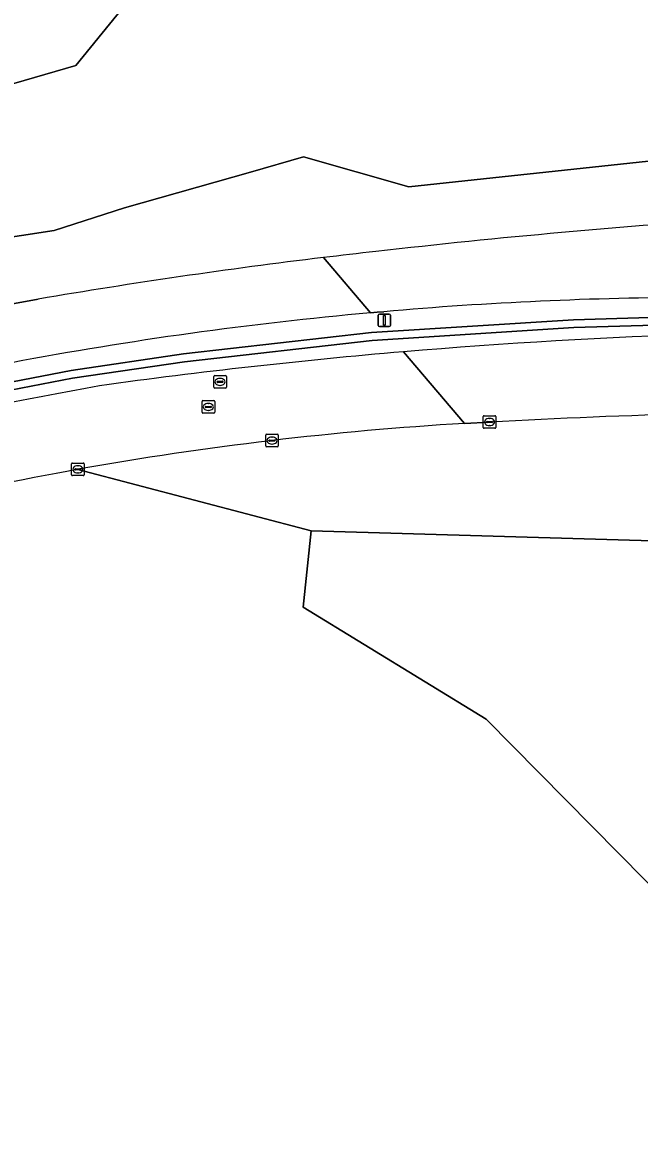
# Model space of a CAD drawing. Extents: x 154324 to 155744, y 382937 to 384188.
# Drawn here: x 155393.8 to 155442.7, y 383978.8 to 384068 of the extents above; entities that cross this region are included whole.
import ezdxf

# ---------------------------------------------------------------- set-up
doc = ezdxf.new("R2010")
doc.units = 0
for name, color, linetype in [('IMGEO_Grasland_agrarisch', 7, 'Continuous'), ('IMGEO_Greppel_droge_sloot', 7, 'Continuous'), ('IMGEO_Groenvoorziening', 7, 'Continuous'), ('IMGEO_Kolk', 7, 'Continuous'), ('IMGEO_Lichtmast', 7, 'Continuous'), ('IMGEO_Naaldbos', 7, 'Continuous'), ('IMGEO_Rijbaan_lokaal_gesloten', 7, 'Continuous'), ('IMGEO_Rijbaan_regionaal_gesloten', 7, 'Continuous'), ('IMGEO_Rioolput', 7, 'Continuous')]:
    doc.layers.add(name, color=color, linetype=linetype)

msp = doc.modelspace()

# ---------------------------------------------------------------- linework, layer by layer
at = {"layer": 'IMGEO_Grasland_agrarisch'}
msp.add_lwpolyline([(155566.921, 383863.476), (155517.995, 383921.984), (155503.768, 383940.567), (155492.153, 384025.642), (155476.183, 384025.932), (155485.42, 383958.212), (155443.145, 383999.961), (155430.535, 384012.739), (155416.04, 384021.619), (155416.66, 384027.674), (155398.178, 384032.561)], dxfattribs=at)
msp.add_arc((155490.608, 383537.631), 503.487, 100.57835, 103.78824, dxfattribs=at)
at = {"layer": 'IMGEO_Greppel_droge_sloot'}
for points in [[(155501.771, 384044.263), (155489.769, 384044.901), (155485.922, 384045.07), (155476.643, 384044.959), (155466.962, 384044.932), (155452.974, 384044.904), (155437.472, 384044.432), (155421.458, 384043.404), (155406.552, 384041.711), (155397.634, 384040.405), (155382.032, 384037.399)], [(155382.164, 384036.781), (155397.74, 384039.783), (155406.634, 384041.084), (155421.513, 384042.775), (155437.502, 384043.801), (155452.985, 384044.273), (155466.963, 384044.301), (155476.647, 384044.328), (155485.912, 384044.439), (155489.739, 384044.271), (155501.727, 384043.633)]]:
    msp.add_lwpolyline(points, dxfattribs=at)
at = {"layer": 'IMGEO_Groenvoorziening'}
for points in [[(155371.765, 384056.975), (155398.02, 384064.607), (155401.277, 384068.585), (155402.507, 384070.088), (155407.44, 384074.659), (155432.636, 384086.169), (155503.572, 384115.939)], [(155501.172, 384057.373), (155476.504, 384058.981), (155468.378, 384057.976), (155443.405, 384057.004), (155424.426, 384054.98)], [(155424.426, 384054.98), (155416.075, 384057.347), (155411.855, 384056.144), (155401.881, 384053.301), (155396.29, 384051.503), (155382.984, 384049.458), (155377.23, 384046.179), (155366.46, 384045.112), (155358.421, 384046.173), (155358.47, 384048.53), (155354.702, 384049.759)], [(155374.785, 384042.366), (155395.038, 384046.062)], [(155382.032, 384037.399), (155397.634, 384040.405), (155406.552, 384041.711), (155421.458, 384043.404), (155437.472, 384044.432), (155452.974, 384044.904), (155466.962, 384044.932), (155476.643, 384044.959), (155485.922, 384045.07), (155489.769, 384044.901), (155501.771, 384044.263)], [(155501.727, 384043.633), (155489.739, 384044.271), (155485.912, 384044.439), (155476.647, 384044.328), (155466.963, 384044.301), (155452.985, 384044.273), (155437.502, 384043.801), (155421.513, 384042.775), (155406.634, 384041.084), (155397.74, 384039.783), (155382.164, 384036.781)], [(155422.424, 384045.068), (155421.893, 384045.022), (155421.363, 384044.975)], [(155430.818, 384036.315), (155428.835, 384036.203)], [(155398.178, 384032.561), (155416.66, 384027.674), (155476.183, 384025.932), (155492.153, 384025.642), (155557.484, 384022.738), (155604.812, 384008.801), (155618.605, 384003.139), (155634.865, 383993.847), (155653.168, 383982.04)]]:
    msp.add_lwpolyline(points, dxfattribs=at)
for centre, radius, start, end in [((155492.295, 383431.987), 621.863, 93.780773, 96.50892), ((155469.975, 383615.556), 436.949, 96.32964, 96.87917), ((155472.623, 383593.33), 459.332, 96.87502, 99.72434), ((155448.364, 383749.449), 296.755, 90.20603, 95.01477), ((155447.971, 383749.733), 296.439, 95.14966, 100.70134), ((155463.138, 383582.403), 461.144, 88.8458, 94.87114), ((155463.028, 383583.34), 460.202, 94.86734, 97.88459), ((155489.749, 383546.213), 501.099, 100.32948, 108.70801), ((155468.44, 383318.306), 718.994, 90.381766, 92.999398), ((155444.7, 383771.811), 264.868, 93.43384, 100.11594)]:
    msp.add_arc(centre, radius, start, end, dxfattribs=at)
at = {"layer": 'IMGEO_Kolk'}
for p, q in [((155430.317, 384035.889), (155430.317, 384036.741)), ((155430.392, 384036.815), (155431.244, 384036.815)), ((155430.805, 384036.595), (155430.83, 384036.595)), ((155431.318, 384036.741), (155431.318, 384035.889)), ((155431.244, 384035.815), (155430.392, 384035.815)), ((155430.576, 384036.309), (155430.576, 384036.321)), ((155431.014, 384036.272), (155430.616, 384036.272)), ((155430.619, 384036.358), (155431.017, 384036.358)), ((155430.828, 384036.035), (155430.803, 384036.035)), ((155431.06, 384036.321), (155431.06, 384036.309)), ((155413.067, 384034.417), (155413.067, 384035.269)), ((155413.142, 384035.343), (155413.994, 384035.343)), ((155413.326, 384034.837), (155413.326, 384034.849)), ((155413.764, 384034.8), (155413.366, 384034.8)), ((155413.369, 384034.886), (155413.767, 384034.886)), ((155413.555, 384035.123), (155413.58, 384035.123)), ((155413.81, 384034.849), (155413.81, 384034.837)), ((155414.068, 384035.269), (155414.068, 384034.417)), ((155413.994, 384034.343), (155413.142, 384034.343)), ((155413.578, 384034.563), (155413.553, 384034.563)), ((155397.677, 384032.135), (155397.677, 384032.987)), ((155397.752, 384033.061), (155398.604, 384033.061)), ((155398.165, 384032.841), (155398.19, 384032.841)), ((155398.678, 384032.987), (155398.678, 384032.135)), ((155398.604, 384032.061), (155397.752, 384032.061)), ((155397.936, 384032.555), (155397.936, 384032.567)), ((155398.374, 384032.518), (155397.976, 384032.518)), ((155397.979, 384032.604), (155398.377, 384032.604)), ((155398.188, 384032.281), (155398.163, 384032.281)), ((155398.42, 384032.567), (155398.42, 384032.555))]:
    msp.add_line(p, q, dxfattribs=at)
for points in [[(155430.317, 384035.889), (155430.317, 384036.741)], [(155430.392, 384036.815), (155431.244, 384036.815)], [(155431.318, 384036.741), (155431.318, 384035.889)], [(155431.244, 384035.815), (155430.392, 384035.815)], [(155413.067, 384034.417), (155413.067, 384035.269)], [(155413.142, 384035.343), (155413.994, 384035.343)], [(155414.068, 384035.269), (155414.068, 384034.417)], [(155413.994, 384034.343), (155413.142, 384034.343)], [(155397.677, 384032.135), (155397.677, 384032.987)], [(155397.752, 384033.061), (155398.604, 384033.061)], [(155398.678, 384032.987), (155398.678, 384032.135)], [(155398.604, 384032.061), (155397.752, 384032.061)]]:
    msp.add_lwpolyline(points, dxfattribs=at)
for centre, radius, start, end in [((155430.394, 384036.739), 0.0765, 91.55205, 178.44795), ((155430.394, 384036.739), 0.0765, 91.55205, 178.44795), ((155431.242, 384036.739), 0.0765, 1.55205, 88.44795), ((155431.242, 384036.739), 0.0765, 1.55205, 88.44795), ((155430.394, 384035.891), 0.0765, 181.55205, 268.44795), ((155430.394, 384035.891), 0.0765, 181.55205, 268.44795), ((155430.616, 384036.318), 0.0403, 85.87752, 175.75265), ((155430.613, 384036.308), 0.0366, 178.93798, 274.71019), ((155431.017, 384036.315), 0.043, 264.86636, 352.45326), ((155431.021, 384036.32), 0.0386, 1.73085, 96.63898), ((155431.242, 384035.891), 0.0765, 271.55205, 358.44795), ((155431.242, 384035.891), 0.0765, 271.55205, 358.44795), ((155413.144, 384035.267), 0.0765, 91.55205, 178.44795), ((155413.144, 384035.267), 0.0765, 91.55205, 178.44795), ((155413.366, 384034.846), 0.0403, 85.87752, 175.75265), ((155413.363, 384034.836), 0.0366, 178.93798, 274.71019), ((155413.767, 384034.843), 0.043, 264.86636, 352.45326), ((155413.771, 384034.848), 0.0386, 1.73085, 96.63898), ((155413.992, 384035.267), 0.0765, 1.55205, 88.44795), ((155413.992, 384035.267), 0.0765, 1.55205, 88.44795), ((155413.144, 384034.419), 0.0765, 181.55205, 268.44795), ((155413.144, 384034.419), 0.0765, 181.55205, 268.44795), ((155413.992, 384034.419), 0.0765, 271.55205, 358.44795), ((155413.992, 384034.419), 0.0765, 271.55205, 358.44795), ((155397.754, 384032.985), 0.0765, 91.55205, 178.44795), ((155397.754, 384032.985), 0.0765, 91.55205, 178.44795), ((155398.602, 384032.985), 0.0765, 1.55205, 88.44795), ((155398.602, 384032.985), 0.0765, 1.55205, 88.44795), ((155397.754, 384032.137), 0.0765, 181.55205, 268.44795), ((155397.754, 384032.137), 0.0765, 181.55205, 268.44795), ((155397.976, 384032.564), 0.0403, 85.87752, 175.75265), ((155397.973, 384032.554), 0.0366, 178.93798, 274.71019), ((155398.377, 384032.561), 0.043, 264.86636, 352.45326), ((155398.381, 384032.566), 0.0386, 1.73085, 96.63898), ((155398.602, 384032.137), 0.0765, 271.55205, 358.44795), ((155398.602, 384032.137), 0.0765, 271.55205, 358.44795)]:
    msp.add_arc(centre, radius, start, end, dxfattribs=at)
for centre, major_axis, ratio, start_param, end_param in [((155430.804, 384036.315), (-0.387, 0.002), 0.722429, 4.712389, 7.853982), ((155430.829, 384036.315), (-0.39, 0.002), 0.717154, 1.570796, 4.712389), ((155413.554, 384034.843), (-0.387, 0.002), 0.722429, 4.712389, 7.853982), ((155413.579, 384034.843), (-0.39, 0.002), 0.717154, 1.570796, 4.712389), ((155398.164, 384032.561), (-0.387, 0.002), 0.722429, 4.712389, 7.853982), ((155398.189, 384032.561), (-0.39, 0.002), 0.717154, 1.570796, 4.712389)]:
    msp.add_ellipse(centre, major_axis=major_axis, ratio=ratio, start_param=start_param, end_param=end_param, dxfattribs=at)
at = {"layer": 'IMGEO_Lichtmast'}
for p, q in [((155421.979, 384043.983), (155421.979, 384044.783)), ((155421.979, 384044.783), (155421.979, 384043.983)), ((155422.079, 384044.883), (155422.869, 384044.883)), ((155422.869, 384044.883), (155422.079, 384044.883)), ((155422.969, 384044.783), (155422.969, 384043.983)), ((155422.969, 384043.983), (155422.969, 384044.783)), ((155422.869, 384043.883), (155422.079, 384043.883)), ((155422.079, 384043.883), (155422.869, 384043.883))]:
    msp.add_line(p, q, dxfattribs=at)
msp.add_lwpolyline([(155422.399, 384044.758), (155422.549, 384044.758), (155422.549, 384044.008), (155422.399, 384044.008), (155422.399, 384044.758)], dxfattribs=at)
for centre, start, end in [((155422.079, 384044.783), 90, 180), ((155422.079, 384044.783), 90, 180), ((155422.869, 384044.783), 0, 90), ((155422.869, 384044.783), 360, 90), ((155422.079, 384043.983), 180, 270), ((155422.079, 384043.983), 180, 270), ((155422.869, 384043.983), 270, 0), ((155422.869, 384043.983), 270, 0)]:
    msp.add_arc(centre, 0.1, start, end, dxfattribs=at)
at = {"layer": 'IMGEO_Naaldbos'}
for points in [[(155503.572, 384115.939), (155432.636, 384086.169), (155407.44, 384074.659), (155402.507, 384070.088), (155401.277, 384068.585), (155398.02, 384064.607), (155371.765, 384056.975)], [(155382.984, 384049.458), (155396.29, 384051.503), (155401.881, 384053.301), (155411.855, 384056.144), (155416.075, 384057.347), (155424.426, 384054.98), (155443.405, 384057.004), (155468.378, 384057.976), (155476.504, 384058.981), (155501.172, 384057.373)]]:
    msp.add_lwpolyline(points, dxfattribs=at)
msp.add_lwpolyline([(155416.04, 384021.619), (155430.535, 384012.739), (155443.145, 383999.961), (155485.42, 383958.212), (155476.183, 384025.932), (155416.66, 384027.674)], close=True, dxfattribs=at)
at = {"layer": 'IMGEO_Rijbaan_lokaal_gesloten'}
for points in [[(155423.98, 384041.882), (155428.835, 384036.203), (155430.818, 384036.315)], [(155428.835, 384036.203), (155423.98, 384041.882)]]:
    msp.add_lwpolyline(points, dxfattribs=at)
for centre, radius, start, end in [((155463.138, 383582.403), 461.144, 88.8458, 94.87114), ((155463.028, 383583.34), 460.202, 94.86734, 97.88459), ((155489.749, 383546.213), 501.099, 100.32948, 108.70801), ((155468.44, 383318.306), 718.994, 90.381766, 92.999398), ((155444.7, 383771.811), 264.868, 93.43384, 100.11594), ((155490.608, 383537.631), 503.487, 100.57835, 103.78824)]:
    msp.add_arc(centre, radius, start, end, dxfattribs=at)
at = {"layer": 'IMGEO_Rijbaan_regionaal_gesloten'}
for points in [[(155421.363, 384044.975), (155417.639, 384049.359)], [(155417.639, 384049.359), (155421.363, 384044.975), (155421.893, 384045.022), (155422.424, 384045.068)], [(155395.038, 384046.062), (155374.785, 384042.366)]]:
    msp.add_lwpolyline(points, dxfattribs=at)
for centre, radius, start, end in [((155492.295, 383431.987), 621.863, 93.780773, 96.50892), ((155469.975, 383615.556), 436.949, 96.32964, 96.87917), ((155472.623, 383593.33), 459.332, 96.87502, 99.72434), ((155448.364, 383749.449), 296.755, 90.20603, 95.01477), ((155447.971, 383749.733), 296.439, 95.14966, 100.70134)]:
    msp.add_arc(centre, radius, start, end, dxfattribs=at)
at = {"layer": 'IMGEO_Rioolput'}
for p, q in [((155408.946, 384039.074), (155408.946, 384039.926)), ((155409.021, 384040), (155409.873, 384040)), ((155409.947, 384039.926), (155409.947, 384039.074)), ((155409.205, 384039.494), (155409.205, 384039.506)), ((155409.643, 384039.457), (155409.245, 384039.457)), ((155409.248, 384039.543), (155409.646, 384039.543)), ((155409.457, 384039.22), (155409.432, 384039.22)), ((155409.434, 384039.78), (155409.459, 384039.78)), ((155409.689, 384039.506), (155409.689, 384039.494)), ((155409.873, 384039), (155409.021, 384039)), ((155408.02, 384037.086), (155408.02, 384037.938)), ((155408.095, 384038.012), (155408.947, 384038.012)), ((155408.279, 384037.506), (155408.279, 384037.518)), ((155408.717, 384037.469), (155408.319, 384037.469)), ((155408.322, 384037.555), (155408.72, 384037.555)), ((155408.508, 384037.792), (155408.533, 384037.792)), ((155408.763, 384037.518), (155408.763, 384037.506)), ((155409.021, 384037.938), (155409.021, 384037.086)), ((155408.947, 384037.012), (155408.095, 384037.012)), ((155408.531, 384037.232), (155408.506, 384037.232))]:
    msp.add_line(p, q, dxfattribs=at)
for points in [[(155408.946, 384039.074), (155408.946, 384039.926)], [(155409.021, 384040), (155409.873, 384040)], [(155409.947, 384039.926), (155409.947, 384039.074)], [(155409.873, 384039), (155409.021, 384039)], [(155408.02, 384037.086), (155408.02, 384037.938)], [(155408.095, 384038.012), (155408.947, 384038.012)], [(155409.021, 384037.938), (155409.021, 384037.086)], [(155408.947, 384037.012), (155408.095, 384037.012)]]:
    msp.add_lwpolyline(points, dxfattribs=at)
for centre, radius, start, end in [((155409.023, 384039.924), 0.0765, 91.55205, 178.44795), ((155409.023, 384039.924), 0.0765, 91.55205, 178.44795), ((155409.871, 384039.924), 0.0765, 1.55205, 88.44795), ((155409.871, 384039.924), 0.0765, 1.55205, 88.44795), ((155409.023, 384039.076), 0.0765, 181.55205, 268.44795), ((155409.023, 384039.076), 0.0765, 181.55205, 268.44795), ((155409.245, 384039.503), 0.0403, 85.87752, 175.75265), ((155409.242, 384039.493), 0.0366, 178.93798, 274.71019), ((155409.646, 384039.5), 0.043, 264.86636, 352.45326), ((155409.65, 384039.505), 0.0386, 1.73085, 96.63898), ((155409.871, 384039.076), 0.0765, 271.55205, 358.44795), ((155409.871, 384039.076), 0.0765, 271.55205, 358.44795), ((155408.097, 384037.936), 0.0765, 91.55205, 178.44795), ((155408.097, 384037.936), 0.0765, 91.55205, 178.44795), ((155408.319, 384037.515), 0.0403, 85.87752, 175.75265), ((155408.316, 384037.505), 0.0366, 178.93798, 274.71019), ((155408.72, 384037.512), 0.043, 264.86636, 352.45326), ((155408.724, 384037.517), 0.0386, 1.73085, 96.63898), ((155408.945, 384037.936), 0.0765, 1.55205, 88.44795), ((155408.945, 384037.936), 0.0765, 1.55205, 88.44795), ((155408.097, 384037.088), 0.0765, 181.55205, 268.44795), ((155408.097, 384037.088), 0.0765, 181.55205, 268.44795), ((155408.945, 384037.088), 0.0765, 271.55205, 358.44795), ((155408.945, 384037.088), 0.0765, 271.55205, 358.44795)]:
    msp.add_arc(centre, radius, start, end, dxfattribs=at)
for centre, major_axis, ratio, start_param, end_param in [((155409.433, 384039.5), (-0.387, 0.002), 0.722429, 4.712389, 7.853982), ((155409.458, 384039.5), (-0.39, 0.002), 0.717154, 1.570796, 4.712389), ((155408.507, 384037.512), (-0.387, 0.002), 0.722429, 4.712389, 7.853982), ((155408.532, 384037.512), (-0.39, 0.002), 0.717154, 1.570796, 4.712389)]:
    msp.add_ellipse(centre, major_axis=major_axis, ratio=ratio, start_param=start_param, end_param=end_param, dxfattribs=at)

doc.saveas('drawing.dxf')
